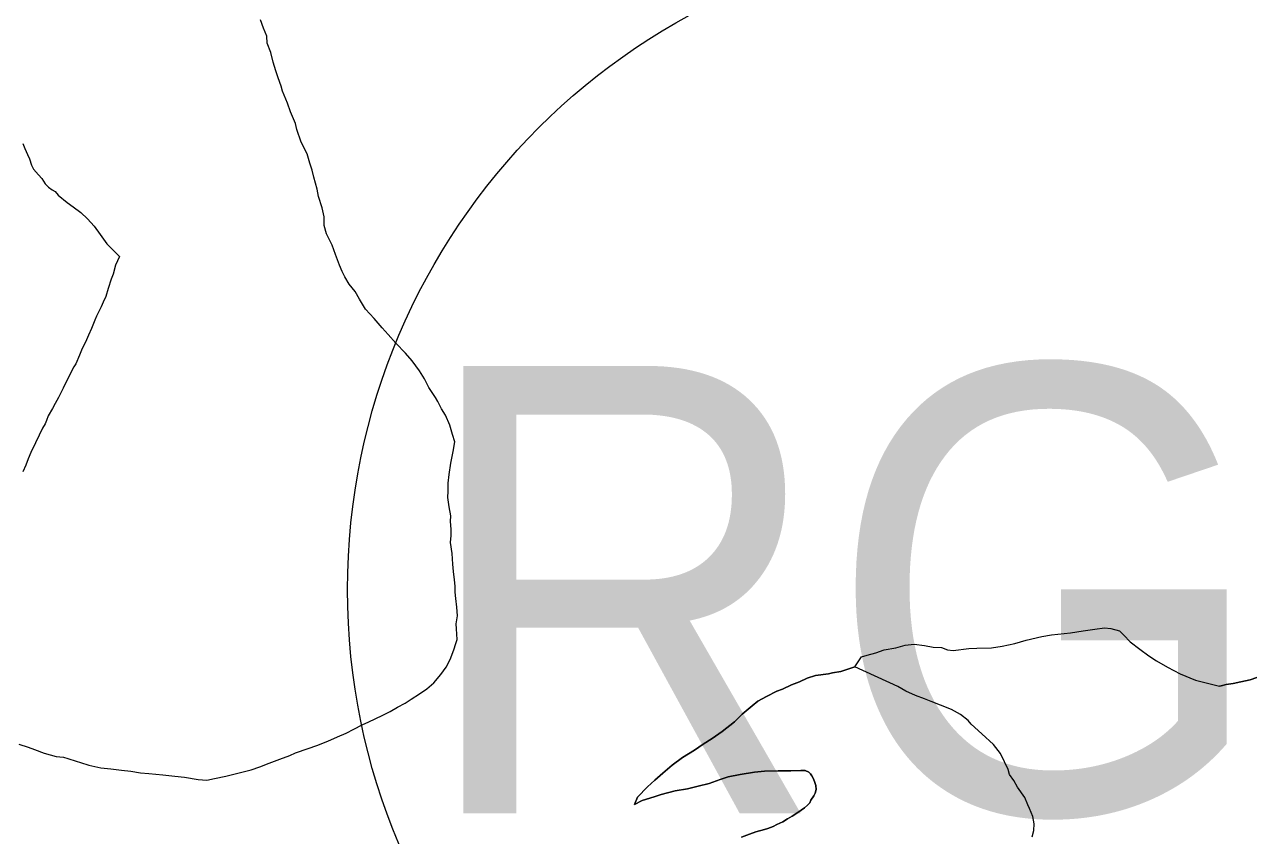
# Model space of a CAD drawing. Extents: x -1643653 to 4543381, y 1624270 to 13878484.
# Drawn here: x 683892 to 685260, y 8954309 to 8955215 of the extents above; entities that cross this region are included whole.
import ezdxf
from ezdxf.enums import TextEntityAlignment as Align

# ---------------------------------------------------------------- set-up
doc = ezdxf.new("R2010")
doc.units = 0
doc.header["$LTSCALE"] = 200
for name, color, linetype, lineweight in [('1', 7, 'Continuous', 13), ('29', 7, 'Continuous', 13), ('45', 7, 'Continuous', 13)]:
    doc.layers.add(name, color=color, linetype=linetype, lineweight=lineweight)

msp = doc.modelspace()

# ---------------------------------------------------------------- linework, layer by layer
at = {"layer": '1', "lineweight": 25}
msp.add_spline([(814781, 9009175.5), (814787.2, 9009173.4), (814796.9, 9009173.4), (814799.4, 9009172.4), (814805.1, 9009174.5), (814805.6, 9009176.5), (814811.7, 9009179.5), (814811.7, 9009179.5), (814801.5, 9009181), (814790.7, 9009181.5), (814784.1, 9009183.1), (814777.4, 9009185.1), (814778.4, 9009175.5)], degree=3, dxfattribs=at)
at = {"layer": '29'}
for points in [[(684230, 8954981.1), (684227.5, 8954990.5), (684227.5, 8955000.1), (684225.1, 8955010), (684221.1, 8955022.8), (684219.6, 8955031.1), (684215.6, 8955044.4), (684213.8, 8955052), (684211.3, 8955060), (684208.5, 8955070.5), (684201.7, 8955083.6), (684196.9, 8955097.5), (684195.4, 8955104.4), (684189.6, 8955117.4), (684186.3, 8955127.1), (684180.8, 8955140.3), (684179.2, 8955146), (684175.9, 8955155.4), (684173.4, 8955163.1), (684170.2, 8955173), (684167.7, 8955183.7), (684163.8, 8955193.9), (684163.2, 8955201.8), (684159.4, 8955210.9), (684156.1, 8955220.2)], [(684230, 8954981.1), (684227.5, 8954990.5), (684227.5, 8955000.1), (684225.1, 8955010), (684221.1, 8955022.8), (684219.6, 8955031.1), (684215.6, 8955044.4), (684213.8, 8955052), (684211.3, 8955060), (684208.5, 8955070.5), (684201.7, 8955083.6), (684196.9, 8955097.5), (684195.4, 8955104.4), (684189.6, 8955117.4), (684186.3, 8955127.1), (684180.8, 8955140.3), (684179.2, 8955146), (684175.9, 8955155.4), (684173.4, 8955163.1), (684170.2, 8955173), (684167.7, 8955183.7), (684163.8, 8955193.9), (684163.2, 8955201.8), (684159.4, 8955210.9), (684156.1, 8955220.2)], [(683890.6, 8955082), (683892.7, 8955076.5), (683896, 8955069.6), (683898, 8955064.9), (683900.4, 8955057.9), (683902.7, 8955053.3), (683908, 8955047.1), (683911.9, 8955042.8), (683915.7, 8955036.8), (683919.2, 8955033), (683923.5, 8955030.3), (683926.7, 8955028.2), (683930.2, 8955024.1), (683940.1, 8955016.2), (683946.9, 8955011.3), (683955.5, 8955004.8), (683962.7, 8954997.8), (683970.5, 8954989.6), (683977.1, 8954980.3), (683984.5, 8954969.9), (683998.6, 8954955.6)], [(683890.6, 8955082), (683892.7, 8955076.5), (683896, 8955069.6), (683898, 8955064.9), (683900.4, 8955057.9), (683902.7, 8955053.3), (683908, 8955047.1), (683911.9, 8955042.8), (683915.7, 8955036.8), (683919.2, 8955033), (683923.5, 8955030.3), (683926.7, 8955028.2), (683930.2, 8955024.1), (683940.1, 8955016.2), (683946.9, 8955011.3), (683955.5, 8955004.8), (683962.7, 8954997.8), (683970.5, 8954989.6), (683977.1, 8954980.3), (683984.5, 8954969.9), (683998.6, 8954955.6)], [(684373.2, 8954748.5), (684370.6, 8954756.6), (684367.8, 8954767.2), (684363, 8954778.3), (684358.6, 8954785.4), (684354.2, 8954793.6), (684351.8, 8954798.2), (684344.2, 8954809.2), (684339.6, 8954818.9), (684333.8, 8954827.9), (684325.7, 8954839.2), (684318.2, 8954847.7), (684307.4, 8954859), (684298.9, 8954868.4), (684292.2, 8954876), (684283.3, 8954886.3), (684273.5, 8954896.8), (684266.7, 8954907.9), (684261.9, 8954916.6), (684255.1, 8954924.8), (684250.4, 8954932.8), (684247.3, 8954938.8), (684244.6, 8954946.1), (684240.1, 8954958), (684236.1, 8954968.3), (684230, 8954981.1)], [(684373.2, 8954748.5), (684370.6, 8954756.6), (684367.8, 8954767.2), (684363, 8954778.3), (684358.6, 8954785.4), (684354.2, 8954793.6), (684351.8, 8954798.2), (684344.2, 8954809.2), (684339.6, 8954818.9), (684333.8, 8954827.9), (684325.7, 8954839.2), (684318.2, 8954847.7), (684307.4, 8954859), (684298.9, 8954868.4), (684292.2, 8954876), (684283.3, 8954886.3), (684273.5, 8954896.8), (684266.7, 8954907.9), (684261.9, 8954916.6), (684255.1, 8954924.8), (684250.4, 8954932.8), (684247.3, 8954938.8), (684244.6, 8954946.1), (684240.1, 8954958), (684236.1, 8954968.3), (684230, 8954981.1)], [(683998.6, 8954955.6), (683994.2, 8954946), (683991.4, 8954936), (683989.3, 8954930.2), (683986, 8954919.8), (683983.5, 8954910.9), (683980.4, 8954904.6), (683978, 8954899.3), (683972.8, 8954888.9), (683971.1, 8954884.6), (683967.5, 8954875.4), (683964.1, 8954867.6), (683960.6, 8954860), (683957, 8954852.8), (683954, 8954845.5), (683949.8, 8954835.9), (683947.7, 8954832.2), (683940.5, 8954818.6), (683935.6, 8954808.4), (683930.5, 8954798), (683926.8, 8954791.4), (683923.6, 8954785.7), (683918.9, 8954777.6), (683917.2, 8954772.4), (683915.4, 8954768.8), (683912.6, 8954763.8), (683908.8, 8954756.2), (683904.6, 8954747.5), (683899.7, 8954736.6), (683896.6, 8954729.4), (683893.8, 8954722.4), (683890.5, 8954715.1)], [(683998.6, 8954955.6), (683994.2, 8954946), (683991.4, 8954936), (683989.3, 8954930.2), (683986, 8954919.8), (683983.5, 8954910.9), (683980.4, 8954904.6), (683978, 8954899.3), (683972.8, 8954888.9), (683971.1, 8954884.6), (683967.5, 8954875.4), (683964.1, 8954867.6), (683960.6, 8954860), (683957, 8954852.8), (683954, 8954845.5), (683949.8, 8954835.9), (683947.7, 8954832.2), (683940.5, 8954818.6), (683935.6, 8954808.4), (683930.5, 8954798), (683926.8, 8954791.4), (683923.6, 8954785.7), (683918.9, 8954777.6), (683917.2, 8954772.4), (683915.4, 8954768.8), (683912.6, 8954763.8), (683908.8, 8954756.2), (683904.6, 8954747.5), (683899.7, 8954736.6), (683896.6, 8954729.4), (683893.8, 8954722.4), (683890.5, 8954715.1)], [(684155.5, 8954385.5), (684165.7, 8954389.6), (684177.7, 8954394.1), (684188.9, 8954398.2), (684195.3, 8954401), (684209.4, 8954406), (684219.1, 8954409.4), (684231.5, 8954413.9), (684242.4, 8954418.8), (684252, 8954422.9), (684260.4, 8954427.5), (684269.8, 8954432.3), (684277.2, 8954435.6), (684284.3, 8954438.9), (684293, 8954443.2), (684301, 8954447.2), (684309.4, 8954451.9), (684317.8, 8954456.6), (684324.6, 8954460.9), (684333.9, 8954466.8), (684341.9, 8954472.5), (684349.8, 8954479.4), (684357.8, 8954488.7), (684363.7, 8954496.8), (684368.1, 8954505.2), (684372.2, 8954516.1), (684374.5, 8954523.2), (684375.9, 8954527.7), (684375.1, 8954539.6), (684374.9, 8954545.3), (684376.3, 8954554), (684375.4, 8954563.7), (684374.3, 8954573.4), (684373.8, 8954580.5), (684373.6, 8954587.2), (684373, 8954594.2), (684371.7, 8954603.7), (684371.1, 8954611.8), (684370.5, 8954623.7), (684368.6, 8954636.2), (684369.3, 8954643.9), (684369.3, 8954651.1), (684368.4, 8954659.4), (684368.7, 8954666), (684366.9, 8954675.8), (684365.4, 8954686.5), (684365.7, 8954693.6), (684365.9, 8954702.2), (684367, 8954712.1), (684368.7, 8954724.8), (684371.3, 8954737.6), (684373.2, 8954748.5)], [(684155.5, 8954385.5), (684165.7, 8954389.6), (684177.7, 8954394.1), (684188.9, 8954398.2), (684195.3, 8954401), (684209.4, 8954406), (684219.1, 8954409.4), (684231.5, 8954413.9), (684242.4, 8954418.8), (684252, 8954422.9), (684260.4, 8954427.5), (684269.8, 8954432.3), (684277.2, 8954435.6), (684284.3, 8954438.9), (684293, 8954443.2), (684301, 8954447.2), (684309.4, 8954451.9), (684317.8, 8954456.6), (684324.6, 8954460.9), (684333.9, 8954466.8), (684341.9, 8954472.5), (684349.8, 8954479.4), (684357.8, 8954488.7), (684363.7, 8954496.8), (684368.1, 8954505.2), (684372.2, 8954516.1), (684374.5, 8954523.2), (684375.9, 8954527.7), (684375.1, 8954539.6), (684374.9, 8954545.3), (684376.3, 8954554), (684375.4, 8954563.7), (684374.3, 8954573.4), (684373.8, 8954580.5), (684373.6, 8954587.2), (684373, 8954594.2), (684371.7, 8954603.7), (684371.1, 8954611.8), (684370.5, 8954623.7), (684368.6, 8954636.2), (684369.3, 8954643.9), (684369.3, 8954651.1), (684368.4, 8954659.4), (684368.7, 8954666), (684366.9, 8954675.8), (684365.4, 8954686.5), (684365.7, 8954693.6), (684365.9, 8954702.2), (684367, 8954712.1), (684368.7, 8954724.8), (684371.3, 8954737.6), (684373.2, 8954748.5)], [(684820.4, 8954497.1), (684827.9, 8954508.5), (684834, 8954510), (684843.9, 8954512.9), (684853.1, 8954516.1), (684866, 8954518.3), (684876.7, 8954521.2), (684886.5, 8954522.4), (684898.2, 8954521.1), (684908, 8954519), (684917.2, 8954518.8), (684923.7, 8954516.3), (684930, 8954515.4), (684947.6, 8954517.6), (684956.8, 8954518), (684973.1, 8954518.4), (684985.1, 8954520.4), (684998.9, 8954523.3), (685011.8, 8954526.8), (685029.1, 8954531), (685040.1, 8954532.9), (685047.3, 8954533.7), (685061.4, 8954535), (685075.6, 8954537.5), (685088.3, 8954539.2), (685099.3, 8954540.6), (685106.3, 8954539.8), (685116.2, 8954537.2), (685120.7, 8954532.4), (685128.1, 8954525.1), (685138.7, 8954516.7), (685148.9, 8954509.3), (685157.3, 8954503.7), (685169.8, 8954496.7), (685183.8, 8954489.2), (685201.1, 8954482.3), (685227.9, 8954475.7)], [(684820.4, 8954497.1), (684827.9, 8954508.5), (684834, 8954510), (684843.9, 8954512.9), (684853.1, 8954516.1), (684866, 8954518.3), (684876.7, 8954521.2), (684886.5, 8954522.4), (684898.2, 8954521.1), (684908, 8954519), (684917.2, 8954518.8), (684923.7, 8954516.3), (684930, 8954515.4), (684947.6, 8954517.6), (684956.8, 8954518), (684973.1, 8954518.4), (684985.1, 8954520.4), (684998.9, 8954523.3), (685011.8, 8954526.8), (685029.1, 8954531), (685040.1, 8954532.9), (685047.3, 8954533.7), (685061.4, 8954535), (685075.6, 8954537.5), (685088.3, 8954539.2), (685099.3, 8954540.6), (685106.3, 8954539.8), (685116.2, 8954537.2), (685120.7, 8954532.4), (685128.1, 8954525.1), (685138.7, 8954516.7), (685148.9, 8954509.3), (685157.3, 8954503.7), (685169.8, 8954496.7), (685183.8, 8954489.2), (685201.1, 8954482.3), (685227.9, 8954475.7)], [(684820.4, 8954497.1), (684804.7, 8954492), (684795.4, 8954490.3), (684790.7, 8954489.5), (684776.5, 8954487.5), (684767.1, 8954484.4), (684758.3, 8954480.5), (684749.5, 8954477), (684739.5, 8954472.2), (684733, 8954469.8), (684721.5, 8954464), (684712, 8954458.7), (684705.7, 8954453.4), (684694.4, 8954444.3), (684685.7, 8954435.8), (684672.1, 8954424.8), (684661, 8954417.2), (684651, 8954410.6), (684641.2, 8954404), (684627.9, 8954395.8), (684616.2, 8954387.2), (684605.9, 8954378.3), (684596.7, 8954370.5), (684588.8, 8954363.2), (684577.3, 8954351.4), (684574, 8954343.4), (684574, 8954343.4), (684574, 8954343.4)], [(684574, 8954343.4), (684574, 8954343.4), (684574, 8954343.4), (684577.3, 8954351.4), (684588.8, 8954363.2), (684596.7, 8954370.5), (684605.9, 8954378.3), (684616.2, 8954387.2), (684627.9, 8954395.8), (684641.2, 8954404), (684651, 8954410.6), (684661, 8954417.2), (684672.1, 8954424.8), (684685.7, 8954435.8), (684694.4, 8954444.3), (684705.7, 8954453.4), (684712, 8954458.7), (684721.5, 8954464), (684733, 8954469.8), (684739.5, 8954472.2), (684749.5, 8954477), (684758.3, 8954480.5), (684767.1, 8954484.4), (684776.5, 8954487.5), (684790.7, 8954489.5), (684795.4, 8954490.3), (684804.7, 8954492), (684820.4, 8954497.1)], [(685018.6, 8954307.1), (685020.2, 8954314.3), (685020.8, 8954321.8), (685019.1, 8954329.9), (685015.3, 8954339), (685013.6, 8954342.9), (685010.4, 8954351.3), (685002.2, 8954362.7), (684997.9, 8954370.3), (684993.1, 8954376.7), (684991.8, 8954382.4), (684987.7, 8954390.9), (684983, 8954400.4), (684975.2, 8954410.3), (684962.3, 8954422.1), (684950.3, 8954433.1), (684946.8, 8954437.3), (684938.4, 8954443.9), (684928.3, 8954449.6), (684916, 8954454.4), (684905.7, 8954458.5), (684898, 8954461.5), (684888, 8954465), (684877.1, 8954470.1), (684868.3, 8954475.2), (684820.4, 8954497.1)], [(685257, 8954481.6), (685251.6, 8954480.4), (685243.2, 8954478.7), (685235.4, 8954477.4), (685229.6, 8954475.8), (685227.9, 8954475.7)], [(685227.9, 8954475.7), (685229.6, 8954475.8), (685235.4, 8954477.4), (685243.2, 8954478.7), (685251.6, 8954480.4), (685257, 8954481.6)], [(685344.4, 8954482.4), (685338, 8954483.3), (685329.8, 8954484.4), (685323, 8954484.8), (685313.2, 8954484.9), (685303.6, 8954486), (685296.8, 8954487), (685290.4, 8954487.3), (685284.8, 8954487.6), (685273.5, 8954485.8), (685269.4, 8954485.1), (685262.1, 8954482.8), (685257, 8954481.6)], [(685257, 8954481.6), (685262.1, 8954482.8), (685269.4, 8954485.1), (685273.5, 8954485.8), (685284.8, 8954487.6), (685290.4, 8954487.3), (685296.8, 8954487), (685303.6, 8954486), (685313.2, 8954484.9), (685323, 8954484.8), (685329.8, 8954484.4), (685338, 8954483.3), (685344.4, 8954482.4)], [(683886.1, 8954410.9), (683896.5, 8954407.2), (683903.6, 8954404.9), (683914.6, 8954400.7), (683927.9, 8954396.9), (683935.9, 8954396.2), (683940.8, 8954394.7), (683950.2, 8954391.9), (683955.1, 8954390.2), (683964.5, 8954387.4), (683977.7, 8954384.3), (683989, 8954383), (684001, 8954381.5), (684011.3, 8954380.7), (684022.2, 8954378.7), (684031.4, 8954378), (684046.9, 8954376.5), (684060.3, 8954374.9), (684071.3, 8954373.9), (684086.5, 8954371.3), (684096.3, 8954370.6), (684104.7, 8954372.5), (684117.5, 8954375.1), (684131, 8954378.3), (684145.6, 8954381.9), (684155.5, 8954385.5)], [(683886.1, 8954410.9), (683896.5, 8954407.2), (683903.6, 8954404.9), (683914.6, 8954400.7), (683927.9, 8954396.9), (683935.9, 8954396.2), (683940.8, 8954394.7), (683950.2, 8954391.9), (683955.1, 8954390.2), (683964.5, 8954387.4), (683977.7, 8954384.3), (683989, 8954383), (684001, 8954381.5), (684011.3, 8954380.7), (684022.2, 8954378.7), (684031.4, 8954378), (684046.9, 8954376.5), (684060.3, 8954374.9), (684071.3, 8954373.9), (684086.5, 8954371.3), (684096.3, 8954370.6), (684104.7, 8954372.5), (684117.5, 8954375.1), (684131, 8954378.3), (684145.6, 8954381.9), (684155.5, 8954385.5)], [(684574, 8954343.4), (684582.5, 8954347.7), (684596, 8954351.9), (684604, 8954354.4), (684619.7, 8954358.4), (684633.3, 8954360.9), (684645.3, 8954363.8), (684657.6, 8954366.7), (684669.7, 8954371.3), (684678.6, 8954374.4), (684692.1, 8954376.9), (684708, 8954379.4), (684719.5, 8954380.4), (684734.5, 8954381), (684742.6, 8954381.1), (684748.9, 8954380.9), (684759.8, 8954381.3), (684764.9, 8954381.3), (684768.8, 8954379.4), (684770.6, 8954377.6), (684772.2, 8954375.3), (684774, 8954372.1), (684775.7, 8954367.9), (684776.8, 8954364.4), (684776.9, 8954360), (684775.8, 8954356), (684774.4, 8954352.9), (684771.3, 8954348.1), (684769.9, 8954345.1), (684767.5, 8954342.4), (684764, 8954339.7), (684756.7, 8954334.3), (684750.4, 8954330.2), (684745.1, 8954327.1), (684739.8, 8954324), (684733.2, 8954320.9), (684729.1, 8954318.9), (684723.2, 8954316.6), (684719.3, 8954315.2), (684709.6, 8954312.7), (684702.6, 8954310.2), (684693.7, 8954306.8)], [(684693.7, 8954306.8), (684702.6, 8954310.2), (684709.6, 8954312.7), (684719.3, 8954315.2), (684723.2, 8954316.6), (684729.1, 8954318.9), (684733.2, 8954320.9), (684739.8, 8954324), (684745.1, 8954327.1), (684750.4, 8954330.2), (684756.7, 8954334.3), (684764, 8954339.7), (684767.5, 8954342.4), (684769.9, 8954345.1), (684771.3, 8954348.1), (684774.4, 8954352.9), (684775.8, 8954356), (684776.9, 8954360), (684776.8, 8954364.4), (684775.7, 8954367.9), (684774, 8954372.1), (684772.2, 8954375.3), (684770.6, 8954377.6), (684768.8, 8954379.4), (684764.9, 8954381.3), (684759.8, 8954381.3), (684748.9, 8954380.9), (684742.6, 8954381.1), (684734.5, 8954381), (684719.5, 8954380.4), (684708, 8954379.4), (684692.1, 8954376.9), (684678.6, 8954374.4), (684669.7, 8954371.3), (684657.6, 8954366.7), (684645.3, 8954363.8), (684633.3, 8954360.9), (684619.7, 8954358.4), (684604, 8954354.4), (684596, 8954351.9), (684582.5, 8954347.7), (684574, 8954343.4)]]:
    msp.add_lwpolyline(points, dxfattribs=at)
at = {"layer": '45'}
msp.add_circle((684983.6, 8954583.4), 730.2, dxfattribs=at)

# ---------------------------------------------------------------- texts
at = {"layer": '45', "width": 0.95}
msp.add_text('RG2', height=500, dxfattribs=at).set_placement((684983.6, 8954333.4), align=Align.CENTER)

doc.saveas('drawing.dxf')
